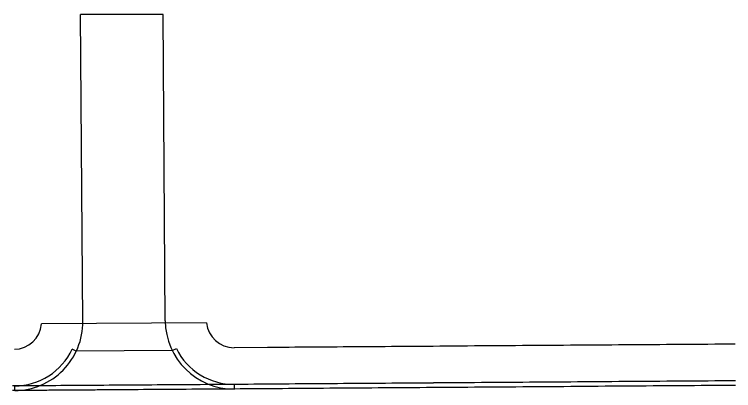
# Model space of a CAD drawing. Extents: x 2145147 to 2158018, y 137519 to 148068.
# Drawn here: x 2154495 to 2154599.8, y 143040.8 to 143095.6 of the extents above; entities that cross this region are included whole.
import ezdxf

# ---------------------------------------------------------------- set-up
doc = ezdxf.new("R2010")
doc.units = 0
doc.layers.add('PR_Phasing_Pavement_1', color=7, linetype='Continuous')

msp = doc.modelspace()

# ---------------------------------------------------------------- linework, layer by layer
at = {"layer": 'PR_Phasing_Pavement_1'}
for p, q in [((2154516.66, 143095.6), (2154504.66, 143095.58)), ((2154504.98, 143050.92), (2154504.66, 143095.58)), ((2154516.98, 143051.01), (2154516.66, 143095.6)), ((2154523, 143050.7), (2154498.96, 143050.56)), ((2154504.03, 143046.59), (2154503.42, 143046.88)), ((2154518, 143046.67), (2154504.03, 143046.59)), ((2154518, 143046.67), (2154518.6, 143046.97)), ((2154527.05, 143041.75), (2154495.05, 143041.52)), ((2154495.05, 143040.85), (2154495.05, 143041.52)), ((2154527.05, 143041.08), (2154495.05, 143040.85)), ((2154527.05, 143041.08), (2154527.05, 143041.75))]:
    msp.add_line(p, q, dxfattribs=at)
for points in [[(2154600.01, 143047.61), (2154599.01, 143047.6), (2154598.01, 143047.6), (2154597.01, 143047.59), (2154596.01, 143047.58), (2154595.01, 143047.57), (2154594.01, 143047.57), (2154593.01, 143047.56), (2154592.01, 143047.55), (2154591.01, 143047.55), (2154590.01, 143047.54), (2154589.01, 143047.53), (2154588.01, 143047.52), (2154587.01, 143047.52), (2154586.01, 143047.51), (2154585.01, 143047.5), (2154584.01, 143047.5), (2154583.01, 143047.49), (2154582.01, 143047.48), (2154581.01, 143047.47), (2154580.01, 143047.47), (2154579.01, 143047.46), (2154578.01, 143047.45), (2154577.01, 143047.45), (2154576.01, 143047.44), (2154575.01, 143047.43), (2154574.01, 143047.42), (2154573.01, 143047.42), (2154572.01, 143047.41), (2154571.01, 143047.4), (2154570.01, 143047.4), (2154569.01, 143047.39), (2154568.01, 143047.38), (2154567.01, 143047.37), (2154566.01, 143047.37), (2154565.01, 143047.36), (2154564.01, 143047.35), (2154563.01, 143047.34), (2154562.01, 143047.34), (2154561.01, 143047.33), (2154560.01, 143047.32), (2154560, 143047.32), (2154559.01, 143047.32), (2154559, 143047.32), (2154558.01, 143047.31), (2154557.99, 143047.31), (2154557.01, 143047.3), (2154556.99, 143047.3), (2154556.01, 143047.29), (2154555.98, 143047.29), (2154555.01, 143047.29), (2154554.98, 143047.29), (2154554.01, 143047.28), (2154553.97, 143047.28), (2154553.01, 143047.27), (2154552.97, 143047.27), (2154552.01, 143047.27), (2154551.96, 143047.27), (2154551.01, 143047.26), (2154550.96, 143047.26), (2154550.01, 143047.25), (2154549.95, 143047.25), (2154549.01, 143047.24), (2154548.95, 143047.24), (2154548.01, 143047.24), (2154547.94, 143047.24), (2154547.01, 143047.23), (2154546.94, 143047.23), (2154546.01, 143047.22), (2154545.93, 143047.22), (2154545.01, 143047.22), (2154544.93, 143047.22), (2154544.01, 143047.21), (2154543.92, 143047.21), (2154543.01, 143047.2), (2154542.92, 143047.2), (2154542.01, 143047.19), (2154541.91, 143047.19), (2154541.01, 143047.19), (2154540.91, 143047.19), (2154540.01, 143047.18), (2154539.9, 143047.18), (2154539.01, 143047.17), (2154538.9, 143047.17), (2154538.01, 143047.17), (2154537.89, 143047.17), (2154537.01, 143047.16), (2154536.89, 143047.16), (2154536.01, 143047.15), (2154535.88, 143047.15), (2154535.01, 143047.14), (2154534.88, 143047.14), (2154534.01, 143047.14), (2154533.87, 143047.14), (2154533.01, 143047.13), (2154532.87, 143047.13), (2154532.01, 143047.12), (2154531.86, 143047.12), (2154527.01, 143047.09)], [(2154600.04, 143042.27), (2154599.04, 143042.26), (2154598.04, 143042.26), (2154597.04, 143042.25), (2154596.04, 143042.24), (2154595.04, 143042.23), (2154594.04, 143042.23), (2154593.04, 143042.22), (2154592.04, 143042.21), (2154591.04, 143042.21), (2154590.04, 143042.2), (2154589.04, 143042.19), (2154588.04, 143042.18), (2154587.04, 143042.18), (2154586.04, 143042.17), (2154585.04, 143042.16), (2154584.04, 143042.16), (2154583.04, 143042.15), (2154582.04, 143042.14), (2154581.04, 143042.13), (2154580.04, 143042.13), (2154579.04, 143042.12), (2154578.04, 143042.11), (2154577.04, 143042.11), (2154576.04, 143042.1), (2154575.04, 143042.09), (2154574.04, 143042.08), (2154573.04, 143042.08), (2154572.05, 143042.07), (2154571.05, 143042.06), (2154570.05, 143042.06), (2154569.05, 143042.05), (2154568.05, 143042.04), (2154567.05, 143042.03), (2154566.05, 143042.03), (2154565.05, 143042.02), (2154564.05, 143042.01), (2154563.05, 143042.01), (2154562.05, 143042), (2154561.05, 143041.99), (2154560.05, 143041.98), (2154560.04, 143041.98), (2154559.05, 143041.98), (2154559.04, 143041.98), (2154558.05, 143041.97), (2154558.03, 143041.97), (2154557.05, 143041.96), (2154557.03, 143041.96), (2154556.05, 143041.96), (2154556.02, 143041.95), (2154555.05, 143041.95), (2154555.02, 143041.95), (2154554.05, 143041.94), (2154554.01, 143041.94), (2154553.05, 143041.93), (2154553.01, 143041.93), (2154552.05, 143041.93), (2154552, 143041.93), (2154551.05, 143041.92), (2154551, 143041.92), (2154550.05, 143041.91), (2154549.99, 143041.91), (2154549.05, 143041.9), (2154548.99, 143041.9), (2154548.05, 143041.9), (2154547.98, 143041.9), (2154547.05, 143041.89), (2154546.98, 143041.89), (2154546.05, 143041.88), (2154545.97, 143041.88), (2154545.05, 143041.88), (2154544.97, 143041.88), (2154544.05, 143041.87), (2154543.96, 143041.87), (2154543.05, 143041.86), (2154542.96, 143041.86), (2154542.05, 143041.85), (2154541.95, 143041.85), (2154541.05, 143041.85), (2154540.95, 143041.85), (2154540.05, 143041.84), (2154539.94, 143041.84), (2154539.05, 143041.83), (2154538.94, 143041.83), (2154538.05, 143041.83), (2154537.93, 143041.83), (2154537.05, 143041.82), (2154536.93, 143041.82), (2154536.05, 143041.81), (2154535.92, 143041.81), (2154535.05, 143041.8), (2154534.92, 143041.8), (2154534.05, 143041.8), (2154533.91, 143041.8), (2154533.05, 143041.79), (2154532.91, 143041.79), (2154532.05, 143041.78), (2154531.9, 143041.78), (2154531.05, 143041.78), (2154530.9, 143041.78), (2154530.05, 143041.77), (2154529.89, 143041.77), (2154529.05, 143041.76), (2154528.89, 143041.76), (2154528.05, 143041.75), (2154527.88, 143041.75), (2154527.05, 143041.75), (2154526.88, 143041.75), (2154526.05, 143041.74), (2154525.87, 143041.74), (2154525.05, 143041.73), (2154524.87, 143041.73), (2154524.05, 143041.73), (2154523.86, 143041.72), (2154523.05, 143041.72), (2154522.86, 143041.72), (2154522.05, 143041.71), (2154521.85, 143041.71), (2154521.05, 143041.7), (2154520.85, 143041.7), (2154520.05, 143041.7), (2154519.84, 143041.7), (2154519.05, 143041.69), (2154518.84, 143041.69), (2154518.05, 143041.68), (2154517.83, 143041.68), (2154517.05, 143041.68), (2154516.83, 143041.67), (2154516.05, 143041.67), (2154515.82, 143041.67), (2154515.05, 143041.66), (2154514.82, 143041.66), (2154514.05, 143041.65), (2154513.81, 143041.65), (2154513.05, 143041.65), (2154512.81, 143041.65), (2154512.05, 143041.64), (2154511.8, 143041.64), (2154511.05, 143041.63), (2154510.8, 143041.63), (2154510.05, 143041.63), (2154509.79, 143041.62), (2154509.05, 143041.62), (2154508.79, 143041.62), (2154508.05, 143041.61), (2154507.78, 143041.61), (2154507.05, 143041.6), (2154506.78, 143041.6), (2154506.05, 143041.6), (2154505.77, 143041.6), (2154505.05, 143041.59), (2154504.77, 143041.59), (2154504.05, 143041.58), (2154503.76, 143041.58), (2154503.05, 143041.58), (2154502.76, 143041.57), (2154502.05, 143041.57), (2154501.75, 143041.57), (2154501.05, 143041.56), (2154500.75, 143041.56), (2154500.05, 143041.55), (2154499.74, 143041.55), (2154499.05, 143041.55), (2154498.74, 143041.55), (2154498.05, 143041.54), (2154497.73, 143041.54), (2154497.05, 143041.53), (2154496.73, 143041.53), (2154496.05, 143041.53), (2154495.72, 143041.52), (2154495.05, 143041.52), (2154494.72, 143041.52)], [(2154600.05, 143041.6), (2154599.05, 143041.59), (2154598.05, 143041.59), (2154597.05, 143041.58), (2154596.05, 143041.57), (2154595.05, 143041.57), (2154594.05, 143041.56), (2154593.05, 143041.55), (2154592.05, 143041.54), (2154591.05, 143041.54), (2154590.05, 143041.53), (2154589.05, 143041.52), (2154588.05, 143041.52), (2154587.05, 143041.51), (2154586.05, 143041.5), (2154585.05, 143041.49), (2154584.05, 143041.49), (2154583.05, 143041.48), (2154582.05, 143041.47), (2154581.05, 143041.47), (2154580.05, 143041.46), (2154579.05, 143041.45), (2154578.05, 143041.44), (2154577.05, 143041.44), (2154576.05, 143041.43), (2154575.05, 143041.42), (2154574.05, 143041.42), (2154573.05, 143041.41), (2154572.05, 143041.4), (2154571.05, 143041.39), (2154570.05, 143041.39), (2154569.05, 143041.38), (2154568.05, 143041.37), (2154567.05, 143041.37), (2154566.05, 143041.36), (2154565.05, 143041.35), (2154564.05, 143041.34), (2154563.05, 143041.34), (2154562.05, 143041.33), (2154561.05, 143041.32), (2154560.05, 143041.32), (2154560.05, 143041.32), (2154559.05, 143041.31), (2154559.04, 143041.31), (2154558.05, 143041.3), (2154558.04, 143041.3), (2154557.05, 143041.29), (2154557.03, 143041.29), (2154556.05, 143041.29), (2154556.03, 143041.29), (2154555.05, 143041.28), (2154555.02, 143041.28), (2154554.05, 143041.27), (2154554.02, 143041.27), (2154553.05, 143041.27), (2154553.01, 143041.27), (2154552.05, 143041.26), (2154552.01, 143041.26), (2154551.05, 143041.25), (2154551, 143041.25), (2154550.05, 143041.24), (2154550, 143041.24), (2154549.05, 143041.24), (2154548.99, 143041.24), (2154548.05, 143041.23), (2154547.99, 143041.23), (2154547.05, 143041.22), (2154546.98, 143041.22), (2154546.05, 143041.22), (2154545.98, 143041.22), (2154545.05, 143041.21), (2154544.97, 143041.21), (2154544.05, 143041.2), (2154543.97, 143041.2), (2154543.05, 143041.19), (2154542.96, 143041.19), (2154542.05, 143041.19), (2154541.96, 143041.19), (2154541.05, 143041.18), (2154540.95, 143041.18), (2154540.05, 143041.17), (2154539.95, 143041.17), (2154539.05, 143041.17), (2154538.94, 143041.16), (2154538.05, 143041.16), (2154537.94, 143041.16), (2154537.05, 143041.15), (2154536.93, 143041.15), (2154536.05, 143041.14), (2154535.93, 143041.14), (2154535.05, 143041.14), (2154534.92, 143041.14), (2154534.05, 143041.13), (2154533.92, 143041.13), (2154533.05, 143041.12), (2154532.91, 143041.12), (2154532.05, 143041.12), (2154531.91, 143041.11), (2154531.05, 143041.11), (2154530.9, 143041.11), (2154530.05, 143041.1), (2154529.9, 143041.1), (2154529.05, 143041.09), (2154528.89, 143041.09), (2154528.05, 143041.09), (2154527.89, 143041.09), (2154527.05, 143041.08), (2154526.88, 143041.08), (2154526.05, 143041.07), (2154525.88, 143041.07), (2154525.05, 143041.07), (2154524.87, 143041.06), (2154524.05, 143041.06), (2154523.87, 143041.06), (2154523.05, 143041.05), (2154522.86, 143041.05), (2154522.05, 143041.04), (2154521.86, 143041.04), (2154521.05, 143041.04), (2154520.85, 143041.04), (2154520.05, 143041.03), (2154519.85, 143041.03), (2154519.05, 143041.02), (2154518.84, 143041.02), (2154518.05, 143041.02), (2154517.84, 143041.01), (2154517.05, 143041.01), (2154516.83, 143041.01), (2154516.05, 143041), (2154515.83, 143041), (2154515.05, 143040.99), (2154514.82, 143040.99), (2154514.05, 143040.99), (2154513.82, 143040.99), (2154513.05, 143040.98), (2154512.81, 143040.98), (2154512.05, 143040.97), (2154511.81, 143040.97), (2154511.05, 143040.97), (2154510.8, 143040.96), (2154510.05, 143040.96), (2154509.8, 143040.96), (2154509.05, 143040.95), (2154508.79, 143040.95), (2154508.05, 143040.94), (2154507.79, 143040.94), (2154507.05, 143040.94), (2154506.78, 143040.93), (2154506.05, 143040.93), (2154505.78, 143040.93), (2154505.05, 143040.92), (2154504.77, 143040.92), (2154504.05, 143040.92), (2154503.77, 143040.91), (2154503.05, 143040.91), (2154502.76, 143040.91), (2154502.05, 143040.9), (2154501.76, 143040.9), (2154501.05, 143040.89), (2154500.75, 143040.89), (2154500.05, 143040.89), (2154499.75, 143040.88), (2154499.05, 143040.88), (2154498.74, 143040.88), (2154498.05, 143040.87), (2154497.74, 143040.87), (2154497.05, 143040.87), (2154496.73, 143040.86), (2154496.05, 143040.86), (2154495.73, 143040.86), (2154495.05, 143040.85), (2154494.72, 143040.85)]]:
    msp.add_lwpolyline(points, dxfattribs=at)
for centre, radius, start, end in [((2154494.98, 143050.85), 3.99, 270.4088, 355.8796), ((2154494.98, 143050.85), 10, 270.4088, 0.4098), ((2154526.98, 143051.08), 10, 180.4098, 270.4088), ((2154526.98, 143051.08), 3.99, 185.3916, 270.4088), ((2154494.98, 143050.85), 9.33, 270.4088, 334.794), ((2154526.98, 143051.08), 9.33, 206.14, 270.4088)]:
    msp.add_arc(centre, radius, start, end, dxfattribs=at)

doc.saveas('drawing.dxf')
